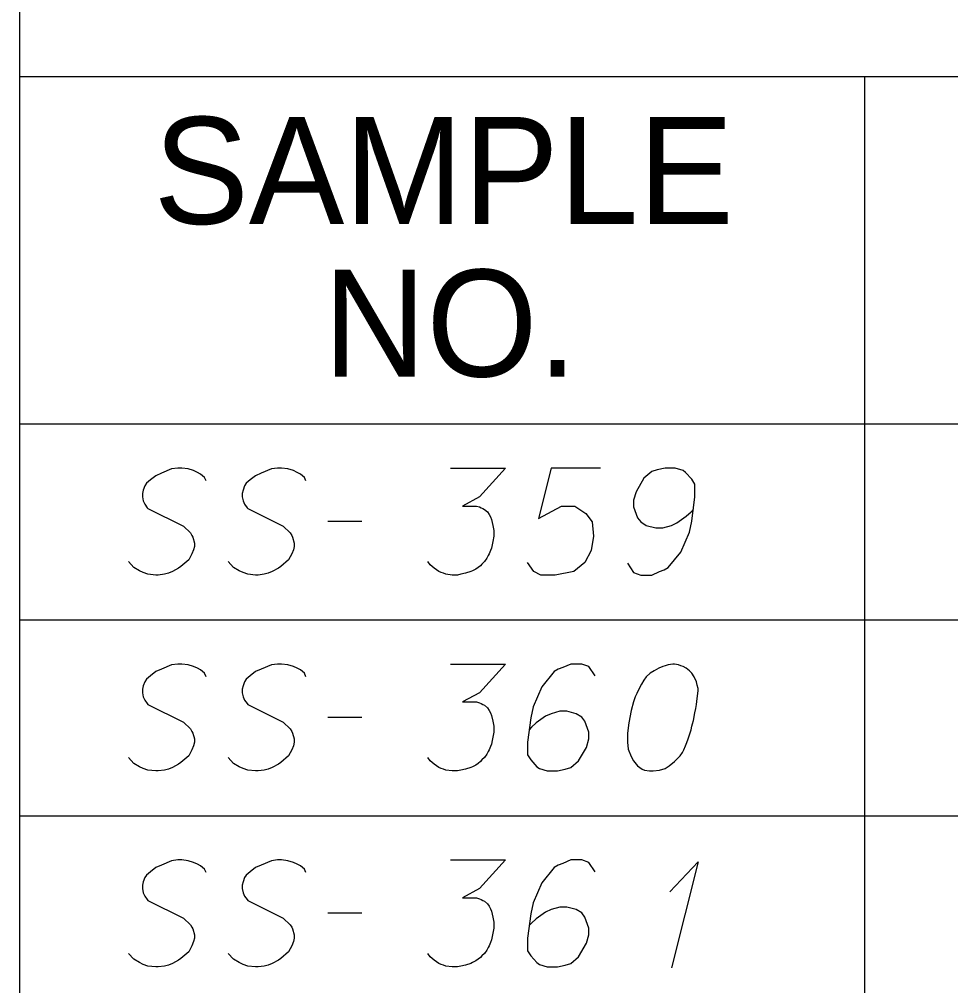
# Model space of a CAD drawing. Extents: x 2074207 to 2076812, y 516372 to 523312.
# Drawn here: x 2076260.61 to 2076302.41, y 521251.88 to 521295.29 of the extents above; entities that cross this region are included whole.
import ezdxf

# ---------------------------------------------------------------- set-up
doc = ezdxf.new("R2010")
doc.units = 0
for name, color, linetype in [('Prop DirtTable_ Soil Test Results - Outline (Major)', 7, 'Continuous'), ('Prop DirtTable_ Soil Test Results - Outline (Minor)', 7, 'Continuous'), ('Prop DirtTable_ Soil Test Results - Tx (Header - Small)', 7, 'Continuous'), ('Prop DirtTable_ Soil Test Results - Tx (Sample Data)', 7, 'Continuous')]:
    doc.layers.add(name, color=color, linetype=linetype)

msp = doc.modelspace()

# ---------------------------------------------------------------- linework, layer by layer
at = {"layer": 'Prop DirtTable_ Soil Test Results - Outline (Major)'}
for p, q in [((2076260.609, 521305.6), (2076260.609, 521277.114)), ((2076260.609, 521277.114), (2076260.609, 521268.314)), ((2076260.609, 521277.114), (2076811.903, 521277.114)), ((2076260.609, 521277.114), (2076811.903, 521277.114)), ((2076260.609, 521268.314), (2076260.609, 521259.514)), ((2076260.609, 521259.514), (2076260.609, 521250.714))]:
    msp.add_line(p, q, dxfattribs=at)
at = {"layer": 'Prop DirtTable_ Soil Test Results - Outline (Minor)'}
for p, q in [((2076260.609, 521292.714), (2076811.903, 521292.714)), ((2076298.545, 521292.714), (2076298.545, 521268.314)), ((2076260.609, 521268.314), (2076811.903, 521268.314)), ((2076260.609, 521268.314), (2076811.903, 521268.314)), ((2076298.546, 521268.314), (2076298.546, 521259.514)), ((2076260.609, 521259.514), (2076811.903, 521259.514)), ((2076260.609, 521259.514), (2076811.903, 521259.514)), ((2076298.546, 521259.514), (2076298.546, 521250.714))]:
    msp.add_line(p, q, dxfattribs=at)
at = {"layer": 'Prop DirtTable_ Soil Test Results - Tx (Sample Data)'}
for points in [[(2076268.994, 521274.563), (2076268.923, 521274.714), (2076268.747, 521274.865), (2076268.606, 521274.941), (2076268.43, 521275.017), (2076268.183, 521275.092), (2076267.9, 521275.13), (2076267.724, 521275.13), (2076267.442, 521275.092), (2076266.983, 521274.903), (2076266.736, 521274.79), (2076266.489, 521274.601), (2076266.313, 521274.45), (2076266.243, 521274.336), (2076266.172, 521274.147), (2076266.137, 521273.996), (2076266.137, 521273.845), (2076266.172, 521273.656), (2076266.243, 521273.505), (2076266.348, 521273.354), (2076266.384, 521273.316), (2076267.971, 521272.522), (2076268.289, 521272.22), (2076268.359, 521272.106), (2076268.394, 521272.031), (2076268.465, 521271.766), (2076268.465, 521271.615), (2076268.43, 521271.464), (2076268.359, 521271.275), (2076268.218, 521271.01), (2076267.865, 521270.708), (2076267.759, 521270.632), (2076267.477, 521270.481), (2076267.301, 521270.406), (2076267.124, 521270.368), (2076266.842, 521270.33), (2076266.736, 521270.33), (2076266.384, 521270.368), (2076266.172, 521270.443), (2076265.996, 521270.519), (2076265.749, 521270.67), (2076265.502, 521270.935)], [(2076273.474, 521274.563), (2076273.403, 521274.714), (2076273.227, 521274.865), (2076273.086, 521274.941), (2076272.91, 521275.017), (2076272.663, 521275.092), (2076272.38, 521275.13), (2076272.204, 521275.13), (2076271.922, 521275.092), (2076271.463, 521274.903), (2076271.216, 521274.79), (2076270.969, 521274.601), (2076270.793, 521274.45), (2076270.723, 521274.336), (2076270.652, 521274.147), (2076270.617, 521273.996), (2076270.617, 521273.845), (2076270.652, 521273.656), (2076270.723, 521273.505), (2076270.828, 521273.354), (2076270.864, 521273.316), (2076272.451, 521272.522), (2076272.769, 521272.22), (2076272.839, 521272.106), (2076272.874, 521272.031), (2076272.945, 521271.766), (2076272.945, 521271.615), (2076272.91, 521271.464), (2076272.839, 521271.275), (2076272.698, 521271.01), (2076272.345, 521270.708), (2076272.239, 521270.632), (2076271.957, 521270.481), (2076271.781, 521270.406), (2076271.604, 521270.368), (2076271.322, 521270.33), (2076271.216, 521270.33), (2076270.864, 521270.368), (2076270.652, 521270.443), (2076270.476, 521270.519), (2076270.229, 521270.67), (2076269.982, 521270.935)], [(2076279.965, 521275.13), (2076282.434, 521275.13), (2076281.27, 521273.845), (2076280.494, 521273.429), (2076281.129, 521273.429), (2076281.27, 521273.391), (2076281.34, 521273.354), (2076281.411, 521273.316), (2076281.482, 521273.278), (2076281.623, 521273.165), (2076281.693, 521273.051), (2076281.764, 521272.938), (2076281.799, 521272.825), (2076281.87, 521272.56), (2076281.905, 521272.333), (2076281.905, 521272.22), (2076281.905, 521272.069), (2076281.87, 521271.842), (2076281.834, 521271.691), (2076281.799, 521271.539), (2076281.764, 521271.426), (2076281.729, 521271.35), (2076281.693, 521271.275), (2076281.658, 521271.199), (2076281.587, 521271.086), (2076281.482, 521270.935), (2076281.376, 521270.821), (2076281.305, 521270.746), (2076281.199, 521270.67), (2076281.094, 521270.595), (2076280.952, 521270.519), (2076280.882, 521270.481), (2076280.635, 521270.406), (2076280.423, 521270.368), (2076280.282, 521270.33), (2076280.035, 521270.33), (2076279.753, 521270.368), (2076279.647, 521270.406), (2076279.541, 521270.443), (2076279.436, 521270.481), (2076279.33, 521270.557), (2076279.224, 521270.632), (2076279.048, 521270.784), (2076278.942, 521270.935)], [(2076286.702, 521275.13), (2076284.48, 521275.13), (2076283.916, 521272.862), (2076284.939, 521273.429), (2076285.538, 521273.429), (2076286.032, 521273.089), (2076286.314, 521272.711), (2076286.385, 521272.069), (2076286.279, 521271.426), (2076285.997, 521270.897), (2076285.503, 521270.481), (2076284.656, 521270.33), (2076284.021, 521270.33), (2076283.704, 521270.481), (2076283.422, 521270.897)], [(2076287.902, 521270.859), (2076288.184, 521270.443), (2076288.501, 521270.33), (2076288.995, 521270.33), (2076289.348, 521270.481), (2076289.56, 521270.557), (2076289.736, 521270.67), (2076290.3, 521271.35), (2076290.689, 521272.258), (2076290.794, 521272.749), (2076290.935, 521273.845), (2076290.935, 521274.412), (2076290.794, 521274.639), (2076290.512, 521274.941), (2076290.406, 521275.017), (2076290.054, 521275.13), (2076289.595, 521275.13), (2076289.242, 521275.054), (2076288.995, 521274.979), (2076288.643, 521274.676), (2076288.29, 521274.072), (2076288.184, 521273.694), (2076288.184, 521273.391), (2076288.36, 521272.9), (2076288.501, 521272.711), (2076288.748, 521272.56), (2076289.172, 521272.447), (2076289.489, 521272.447), (2076289.877, 521272.56), (2076290.124, 521272.673), (2076290.547, 521272.976), (2076290.759, 521273.165), (2076290.865, 521273.278)], [(2076274.462, 521272.749), (2076275.979, 521272.749)], [(2076268.994, 521265.763), (2076268.923, 521265.914), (2076268.747, 521266.065), (2076268.606, 521266.141), (2076268.43, 521266.217), (2076268.183, 521266.292), (2076267.9, 521266.33), (2076267.724, 521266.33), (2076267.442, 521266.292), (2076266.983, 521266.103), (2076266.736, 521265.99), (2076266.489, 521265.801), (2076266.313, 521265.65), (2076266.243, 521265.536), (2076266.172, 521265.347), (2076266.137, 521265.196), (2076266.137, 521265.045), (2076266.172, 521264.856), (2076266.243, 521264.705), (2076266.348, 521264.554), (2076266.384, 521264.516), (2076267.971, 521263.722), (2076268.289, 521263.42), (2076268.359, 521263.306), (2076268.394, 521263.231), (2076268.465, 521262.966), (2076268.465, 521262.815), (2076268.43, 521262.664), (2076268.359, 521262.475), (2076268.218, 521262.21), (2076267.865, 521261.908), (2076267.759, 521261.832), (2076267.477, 521261.681), (2076267.301, 521261.606), (2076267.124, 521261.568), (2076266.842, 521261.53), (2076266.736, 521261.53), (2076266.384, 521261.568), (2076266.172, 521261.643), (2076265.996, 521261.719), (2076265.749, 521261.87), (2076265.502, 521262.135)], [(2076273.474, 521265.763), (2076273.403, 521265.914), (2076273.227, 521266.065), (2076273.086, 521266.141), (2076272.91, 521266.217), (2076272.663, 521266.292), (2076272.38, 521266.33), (2076272.204, 521266.33), (2076271.922, 521266.292), (2076271.463, 521266.103), (2076271.216, 521265.99), (2076270.969, 521265.801), (2076270.793, 521265.65), (2076270.723, 521265.536), (2076270.652, 521265.347), (2076270.617, 521265.196), (2076270.617, 521265.045), (2076270.652, 521264.856), (2076270.723, 521264.705), (2076270.828, 521264.554), (2076270.864, 521264.516), (2076272.451, 521263.722), (2076272.769, 521263.42), (2076272.839, 521263.306), (2076272.874, 521263.231), (2076272.945, 521262.966), (2076272.945, 521262.815), (2076272.91, 521262.664), (2076272.839, 521262.475), (2076272.698, 521262.21), (2076272.345, 521261.908), (2076272.239, 521261.832), (2076271.957, 521261.681), (2076271.781, 521261.606), (2076271.604, 521261.568), (2076271.322, 521261.53), (2076271.216, 521261.53), (2076270.864, 521261.568), (2076270.652, 521261.643), (2076270.476, 521261.719), (2076270.229, 521261.87), (2076269.982, 521262.135)], [(2076279.965, 521266.33), (2076282.434, 521266.33), (2076281.27, 521265.045), (2076280.494, 521264.629), (2076281.129, 521264.629), (2076281.27, 521264.591), (2076281.34, 521264.554), (2076281.411, 521264.516), (2076281.482, 521264.478), (2076281.623, 521264.365), (2076281.693, 521264.251), (2076281.764, 521264.138), (2076281.799, 521264.025), (2076281.87, 521263.76), (2076281.905, 521263.533), (2076281.905, 521263.42), (2076281.905, 521263.269), (2076281.87, 521263.042), (2076281.834, 521262.891), (2076281.799, 521262.739), (2076281.764, 521262.626), (2076281.729, 521262.55), (2076281.693, 521262.475), (2076281.658, 521262.399), (2076281.587, 521262.286), (2076281.482, 521262.135), (2076281.376, 521262.021), (2076281.305, 521261.946), (2076281.199, 521261.87), (2076281.094, 521261.795), (2076280.952, 521261.719), (2076280.882, 521261.681), (2076280.635, 521261.606), (2076280.423, 521261.568), (2076280.282, 521261.53), (2076280.035, 521261.53), (2076279.753, 521261.568), (2076279.647, 521261.606), (2076279.541, 521261.643), (2076279.436, 521261.681), (2076279.33, 521261.757), (2076279.224, 521261.832), (2076279.048, 521261.984), (2076278.942, 521262.135)], [(2076286.455, 521265.801), (2076286.173, 521266.217), (2076285.856, 521266.33), (2076285.362, 521266.33), (2076285.009, 521266.179), (2076284.798, 521266.103), (2076284.621, 521265.99), (2076284.057, 521265.31), (2076283.669, 521264.402), (2076283.563, 521263.911), (2076283.422, 521262.815), (2076283.422, 521262.248), (2076283.563, 521262.021), (2076283.845, 521261.719), (2076283.951, 521261.643), (2076284.304, 521261.53), (2076284.762, 521261.53), (2076285.115, 521261.606), (2076285.362, 521261.681), (2076285.715, 521261.984), (2076286.067, 521262.588), (2076286.173, 521262.966), (2076286.173, 521263.269), (2076285.997, 521263.76), (2076285.856, 521263.949), (2076285.609, 521264.1), (2076285.186, 521264.213), (2076284.868, 521264.213), (2076284.48, 521264.1), (2076284.233, 521263.987), (2076283.81, 521263.684), (2076283.598, 521263.495), (2076283.492, 521263.382)], [(2076290.018, 521266.33), (2076289.948, 521266.33), (2076289.736, 521266.292), (2076289.595, 521266.254), (2076289.489, 521266.217), (2076289.313, 521266.141), (2076289.101, 521266.028), (2076288.925, 521265.914), (2076288.748, 521265.763), (2076288.643, 521265.612), (2076288.537, 521265.423), (2076288.431, 521265.234), (2076288.325, 521265.007), (2076288.255, 521264.856), (2076288.184, 521264.629), (2076288.078, 521264.251), (2076287.972, 521263.684), (2076287.902, 521263.231), (2076287.902, 521262.815), (2076287.937, 521262.513), (2076288.078, 521262.173), (2076288.184, 521261.984), (2076288.36, 521261.757), (2076288.572, 521261.606), (2076288.678, 521261.568), (2076288.889, 521261.53), (2076289.066, 521261.53), (2076289.348, 521261.568), (2076289.595, 521261.643), (2076289.771, 521261.757), (2076290.018, 521261.946), (2076290.124, 521262.059), (2076290.265, 521262.21), (2076290.371, 521262.362), (2076290.442, 521262.475), (2076290.512, 521262.664), (2076290.547, 521262.739), (2076290.618, 521262.928), (2076290.689, 521263.155), (2076290.759, 521263.382), (2076290.794, 521263.533), (2076290.83, 521263.647), (2076290.865, 521263.798), (2076290.935, 521264.138), (2076290.971, 521264.327), (2076291.006, 521264.516), (2076291.041, 521264.78), (2076291.077, 521265.121), (2076291.077, 521265.234), (2076291.041, 521265.385), (2076291.006, 521265.536), (2076290.9, 521265.763), (2076290.794, 521265.914), (2076290.689, 521266.028), (2076290.547, 521266.141), (2076290.406, 521266.217), (2076290.3, 521266.254), (2076290.195, 521266.292), (2076290.018, 521266.33)], [(2076274.462, 521263.949), (2076275.979, 521263.949)], [(2076268.994, 521256.963), (2076268.923, 521257.114), (2076268.747, 521257.265), (2076268.606, 521257.341), (2076268.43, 521257.417), (2076268.183, 521257.492), (2076267.9, 521257.53), (2076267.724, 521257.53), (2076267.442, 521257.492), (2076266.983, 521257.303), (2076266.736, 521257.19), (2076266.489, 521257.001), (2076266.313, 521256.85), (2076266.243, 521256.736), (2076266.172, 521256.547), (2076266.137, 521256.396), (2076266.137, 521256.245), (2076266.172, 521256.056), (2076266.243, 521255.905), (2076266.348, 521255.754), (2076266.384, 521255.716), (2076267.971, 521254.922), (2076268.289, 521254.62), (2076268.359, 521254.506), (2076268.394, 521254.431), (2076268.465, 521254.166), (2076268.465, 521254.015), (2076268.43, 521253.864), (2076268.359, 521253.675), (2076268.218, 521253.41), (2076267.865, 521253.108), (2076267.759, 521253.032), (2076267.477, 521252.881), (2076267.301, 521252.806), (2076267.124, 521252.768), (2076266.842, 521252.73), (2076266.736, 521252.73), (2076266.384, 521252.768), (2076266.172, 521252.843), (2076265.996, 521252.919), (2076265.749, 521253.07), (2076265.502, 521253.335)], [(2076273.474, 521256.963), (2076273.403, 521257.114), (2076273.227, 521257.265), (2076273.086, 521257.341), (2076272.91, 521257.417), (2076272.663, 521257.492), (2076272.38, 521257.53), (2076272.204, 521257.53), (2076271.922, 521257.492), (2076271.463, 521257.303), (2076271.216, 521257.19), (2076270.969, 521257.001), (2076270.793, 521256.85), (2076270.723, 521256.736), (2076270.652, 521256.547), (2076270.617, 521256.396), (2076270.617, 521256.245), (2076270.652, 521256.056), (2076270.723, 521255.905), (2076270.828, 521255.754), (2076270.864, 521255.716), (2076272.451, 521254.922), (2076272.769, 521254.62), (2076272.839, 521254.506), (2076272.874, 521254.431), (2076272.945, 521254.166), (2076272.945, 521254.015), (2076272.91, 521253.864), (2076272.839, 521253.675), (2076272.698, 521253.41), (2076272.345, 521253.108), (2076272.239, 521253.032), (2076271.957, 521252.881), (2076271.781, 521252.806), (2076271.604, 521252.768), (2076271.322, 521252.73), (2076271.216, 521252.73), (2076270.864, 521252.768), (2076270.652, 521252.843), (2076270.476, 521252.919), (2076270.229, 521253.07), (2076269.982, 521253.335)], [(2076279.965, 521257.53), (2076282.434, 521257.53), (2076281.27, 521256.245), (2076280.494, 521255.829), (2076281.129, 521255.829), (2076281.27, 521255.791), (2076281.34, 521255.754), (2076281.411, 521255.716), (2076281.482, 521255.678), (2076281.623, 521255.565), (2076281.693, 521255.451), (2076281.764, 521255.338), (2076281.799, 521255.225), (2076281.87, 521254.96), (2076281.905, 521254.733), (2076281.905, 521254.62), (2076281.905, 521254.469), (2076281.87, 521254.242), (2076281.834, 521254.091), (2076281.799, 521253.939), (2076281.764, 521253.826), (2076281.729, 521253.75), (2076281.693, 521253.675), (2076281.658, 521253.599), (2076281.587, 521253.486), (2076281.482, 521253.335), (2076281.376, 521253.221), (2076281.305, 521253.146), (2076281.199, 521253.07), (2076281.094, 521252.995), (2076280.952, 521252.919), (2076280.882, 521252.881), (2076280.635, 521252.806), (2076280.423, 521252.768), (2076280.282, 521252.73), (2076280.035, 521252.73), (2076279.753, 521252.768), (2076279.647, 521252.806), (2076279.541, 521252.843), (2076279.436, 521252.881), (2076279.33, 521252.957), (2076279.224, 521253.032), (2076279.048, 521253.184), (2076278.942, 521253.335)], [(2076286.455, 521257.001), (2076286.173, 521257.417), (2076285.856, 521257.53), (2076285.362, 521257.53), (2076285.009, 521257.379), (2076284.798, 521257.303), (2076284.621, 521257.19), (2076284.057, 521256.51), (2076283.669, 521255.602), (2076283.563, 521255.111), (2076283.422, 521254.015), (2076283.422, 521253.448), (2076283.563, 521253.221), (2076283.845, 521252.919), (2076283.951, 521252.843), (2076284.304, 521252.73), (2076284.762, 521252.73), (2076285.115, 521252.806), (2076285.362, 521252.881), (2076285.715, 521253.184), (2076286.067, 521253.788), (2076286.173, 521254.166), (2076286.173, 521254.469), (2076285.997, 521254.96), (2076285.856, 521255.149), (2076285.609, 521255.3), (2076285.186, 521255.413), (2076284.868, 521255.413), (2076284.48, 521255.3), (2076284.233, 521255.187), (2076283.81, 521254.884), (2076283.598, 521254.695), (2076283.492, 521254.582)], [(2076289.807, 521256.094), (2076291.077, 521257.454), (2076289.877, 521252.692)], [(2076274.462, 521255.149), (2076275.979, 521255.149)]]:
    msp.add_lwpolyline(points, dxfattribs=at)

# ---------------------------------------------------------------- texts
at = {"layer": 'Prop DirtTable_ Soil Test Results - Tx (Header - Small)'}
for s, p in [('SAMPLE', (2076266.632, 521286.101)), ('NO.', (2076274.244, 521279.244))]:
    msp.add_text(s, height=4.8, dxfattribs=at).set_placement(p)

doc.saveas('drawing.dxf')
